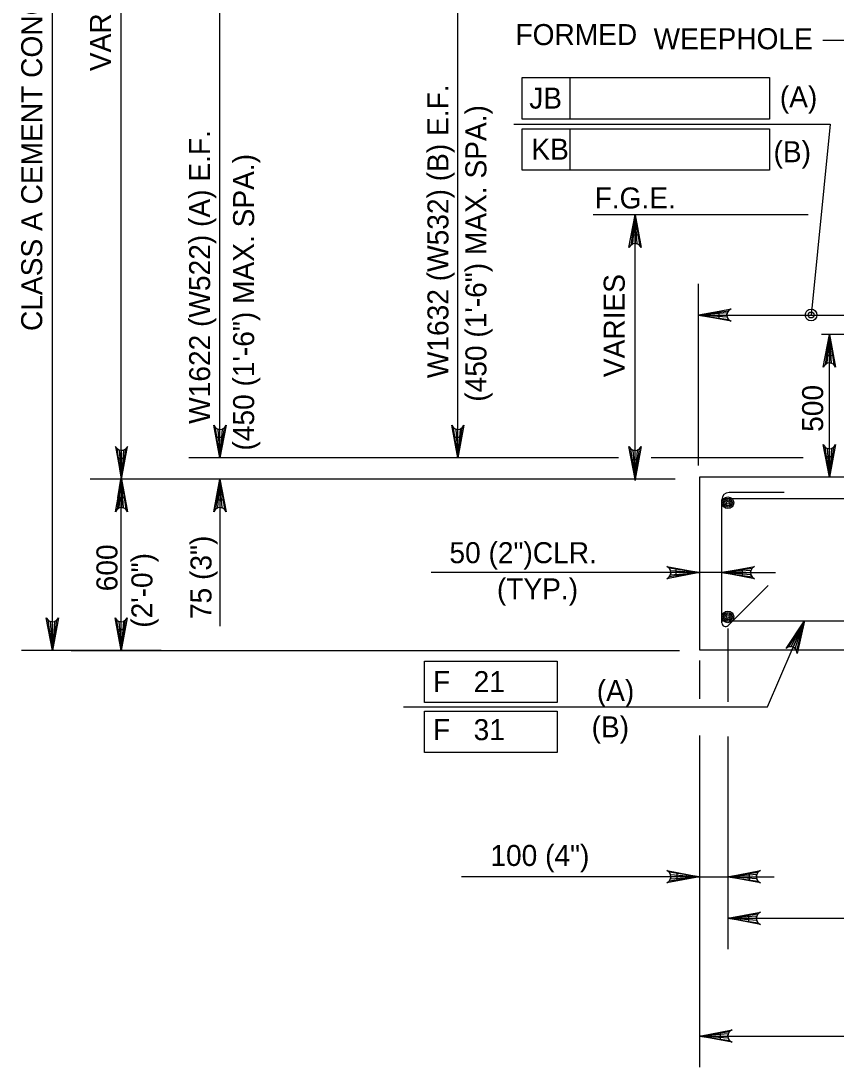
# Model space of a CAD drawing. Extents: x 634540 to 640306, y 296059 to 300275.
# Drawn here: x 638994.5 to 639110.9, y 296355 to 296504.3 of the extents above; entities that cross this region are included whole.
import ezdxf

# ---------------------------------------------------------------- set-up
doc = ezdxf.new("R2010")
doc.units = 0
for name, color, linetype in [('3', 7, 'Continuous'), ('4', 7, 'Continuous'), ('5', 7, 'Continuous'), ('6', 7, 'Continuous'), ('9', 7, 'Continuous')]:
    doc.layers.add(name, color=color, linetype=linetype)

msp = doc.modelspace()

# ---------------------------------------------------------------- linework, layer by layer
at = {"layer": '3'}
for p, q in [((639119.47, 296501.53), (639109.05, 296501.53)), ((639101.15, 296406.43), (639106.43, 296418.7))]:
    msp.add_line(p, q, dxfattribs=at)
msp.add_lwpolyline([(639106.43, 296418.7), (639105.39, 296414.07), (639105.31, 296414.5), (639105.09, 296414.79), (639104.83, 296414.97), (639104.52, 296415.04), (639104.16, 296414.99), (639103.79, 296414.76), (639106.43, 296418.7), (639104.16, 296414.99), (639104.52, 296415.04), (639106.43, 296418.7), (639104.83, 296414.97), (639105.09, 296414.79), (639106.43, 296418.7), (639105.31, 296414.5)], dxfattribs=at)
at = {"layer": '4'}
for p, q in [((638999.03, 296414.5), (638999.03, 296576.23)), ((639056.93, 296441.97), (639056.93, 296524.2)), ((639022.96, 296441.97), (639022.96, 296510.5)), ((639008.86, 296441.89), (639008.86, 296507.58)), ((639066.1, 296496.22), (639101.41, 296496.22)), ((639066.1, 296490.31), (639066.1, 296496.22)), ((639072.95, 296490.31), (639072.95, 296496.22)), ((639101.41, 296496.22), (639101.41, 296490.31)), ((639101.41, 296490.31), (639066.1, 296490.31)), ((639064.91, 296489.59), (639110.08, 296489.59)), ((639066.1, 296488.93), (639101.41, 296488.93)), ((639066.1, 296483.03), (639066.1, 296488.93)), ((639072.95, 296483.03), (639072.95, 296488.93)), ((639101.41, 296488.93), (639101.41, 296483.03)), ((639110.08, 296489.59), (639107.37, 296462.35)), ((639101.41, 296483.03), (639066.1, 296483.03)), ((639106.96, 296476.64), (639076.26, 296476.64)), ((639082.24, 296438.93), (639082.24, 296476.64)), ((639091.28, 296440.87), (639091.28, 296466.78)), ((639091.28, 296462.35), (639122.18, 296462.35)), ((639122.69, 296459.58), (639108.88, 296459.58)), ((639109.98, 296439.21), (639109.98, 296459.58)), ((639079.87, 296441.97), (639018.53, 296441.97)), ((639077.73, 296441.97), (639047.52, 296441.97)), ((639106.22, 296441.97), (639084.52, 296441.97)), ((639104.03, 296441.97), (639085.95, 296441.97)), ((639087.96, 296438.93), (639004.43, 296438.93)), ((639054.29, 296438.93), (639018.53, 296438.93)), ((639022.96, 296438.93), (639022.96, 296417.97)), ((639008.86, 296414.5), (639008.86, 296436.25)), ((639022.96, 296435.98), (639022.96, 296433.03)), ((639094.64, 296425.61), (639053.1, 296425.61)), ((639094.64, 296425.61), (639102.28, 296425.61)), ((639095.49, 296417.61), (639095.49, 296407.18)), ((639095.49, 296417.48), (639095.49, 296410.34)), ((639014.55, 296414.5), (638994.6, 296414.5)), ((639001.71, 296414.5), (639088.58, 296414.5)), ((639052.15, 296407.06), (639052.15, 296412.96)), ((639052.15, 296412.96), (639071.1, 296412.96)), ((639071.1, 296412.96), (639071.1, 296407.06)), ((639091.42, 296413.06), (639091.42, 296407.59)), ((639049.18, 296406.43), (639101.15, 296406.43)), ((639071.1, 296407.06), (639052.15, 296407.06)), ((639052.15, 296399.94), (639052.15, 296405.85)), ((639052.15, 296405.85), (639071.1, 296405.85)), ((639071.1, 296405.85), (639071.1, 296399.94)), ((639091.42, 296402.34), (639091.42, 296355.05)), ((639095.49, 296402.19), (639095.49, 296371.85)), ((639071.1, 296399.94), (639052.15, 296399.94)), ((639091.42, 296382.21), (639057.44, 296382.21)), ((639091.42, 296382.21), (639102.08, 296382.21)), ((639095.49, 296376.28), (639201.63, 296376.28)), ((639091.42, 296359.48), (639205.7, 296359.48))]:
    msp.add_line(p, q, dxfattribs=at)
for points in [[(639082.24, 296476.64), (639083.11, 296471.98), (639082.86, 296472.33), (639082.55, 296472.52), (639082.24, 296472.57), (639081.92, 296472.52), (639081.61, 296472.33), (639081.36, 296471.98), (639082.24, 296476.64), (639081.61, 296472.33), (639081.92, 296472.52), (639082.24, 296476.64), (639082.24, 296472.57), (639082.55, 296472.52), (639082.24, 296476.64), (639082.86, 296472.33)], [(639091.28, 296462.35), (639095.94, 296463.22), (639095.59, 296462.97), (639095.4, 296462.66), (639095.35, 296462.35), (639095.4, 296462.04), (639095.59, 296461.72), (639095.94, 296461.48), (639091.28, 296462.35), (639095.59, 296461.72), (639095.4, 296462.04), (639091.28, 296462.35), (639095.35, 296462.35), (639095.4, 296462.66), (639091.28, 296462.35), (639095.59, 296462.97)], [(639109.98, 296459.58), (639110.85, 296454.92), (639110.61, 296455.28), (639110.29, 296455.47), (639109.98, 296455.52), (639109.67, 296455.47), (639109.36, 296455.28), (639109.11, 296454.92), (639109.98, 296459.58), (639109.36, 296455.28), (639109.67, 296455.47), (639109.98, 296459.58), (639109.98, 296455.52), (639110.29, 296455.47), (639109.98, 296459.58), (639110.61, 296455.28)], [(639022.96, 296441.97), (639022.09, 296446.63), (639022.34, 296446.27), (639022.65, 296446.08), (639022.96, 296446.03), (639023.27, 296446.08), (639023.59, 296446.27), (639023.83, 296446.63), (639022.96, 296441.97), (639023.59, 296446.27), (639023.27, 296446.08), (639022.96, 296441.97), (639022.96, 296446.03), (639022.65, 296446.08), (639022.96, 296441.97), (639022.34, 296446.27)], [(639056.93, 296441.97), (639056.06, 296446.63), (639056.31, 296446.27), (639056.62, 296446.08), (639056.93, 296446.03), (639057.24, 296446.08), (639057.56, 296446.27), (639057.8, 296446.63), (639056.93, 296441.97), (639057.56, 296446.27), (639057.24, 296446.08), (639056.93, 296441.97), (639056.93, 296446.03), (639056.62, 296446.08), (639056.93, 296441.97), (639056.31, 296446.27)], [(639008.9, 296438.93), (639009.78, 296443.59), (639009.53, 296443.24), (639009.21, 296443.05), (639008.9, 296443), (639008.59, 296443.05), (639008.28, 296443.24), (639008.03, 296443.59), (639008.9, 296438.93), (639008.28, 296443.24), (639008.59, 296443.05), (639008.9, 296438.93), (639008.9, 296443), (639009.21, 296443.05), (639008.9, 296438.93), (639009.53, 296443.24)], [(639082.24, 296438.93), (639081.36, 296443.59), (639081.61, 296443.24), (639081.92, 296443.05), (639082.24, 296443), (639082.55, 296443.05), (639082.86, 296443.24), (639083.11, 296443.59), (639082.24, 296438.93), (639082.86, 296443.24), (639082.55, 296443.05), (639082.24, 296438.93), (639082.24, 296443), (639081.92, 296443.05), (639082.24, 296438.93), (639081.61, 296443.24)], [(639109.98, 296439.21), (639109.11, 296443.87), (639109.36, 296443.51), (639109.67, 296443.32), (639109.98, 296443.27), (639110.29, 296443.32), (639110.61, 296443.51), (639110.85, 296443.87), (639109.98, 296439.21), (639110.61, 296443.51), (639110.29, 296443.32), (639109.98, 296439.21), (639109.98, 296443.27), (639109.67, 296443.32), (639109.98, 296439.21), (639109.36, 296443.51)], [(639008.9, 296438.93), (639009.78, 296434.27), (639009.53, 296434.63), (639009.21, 296434.82), (639008.9, 296434.87), (639008.59, 296434.82), (639008.28, 296434.63), (639008.03, 296434.27), (639008.9, 296438.93), (639008.28, 296434.63), (639008.59, 296434.82), (639008.9, 296438.93), (639008.9, 296434.87), (639009.21, 296434.82), (639008.9, 296438.93), (639009.53, 296434.63)], [(639022.96, 296438.93), (639023.83, 296434.27), (639023.59, 296434.63), (639023.27, 296434.82), (639022.96, 296434.87), (639022.65, 296434.82), (639022.34, 296434.63), (639022.09, 296434.27), (639022.96, 296438.93), (639022.34, 296434.63), (639022.65, 296434.82), (639022.96, 296438.93), (639022.96, 296434.87), (639023.27, 296434.82), (639022.96, 296438.93), (639023.59, 296434.63)], [(639091.42, 296425.61), (639086.76, 296424.73), (639087.12, 296424.98), (639087.3, 296425.3), (639087.36, 296425.61), (639087.3, 296425.92), (639087.12, 296426.23), (639086.76, 296426.48), (639091.42, 296425.61), (639087.12, 296426.23), (639087.3, 296425.92), (639091.42, 296425.61), (639087.36, 296425.61), (639087.3, 296425.3), (639091.42, 296425.61), (639087.12, 296424.98)], [(639094.64, 296425.61), (639099.3, 296426.48), (639098.94, 296426.23), (639098.75, 296425.92), (639098.7, 296425.61), (639098.75, 296425.3), (639098.94, 296424.98), (639099.3, 296424.73), (639094.64, 296425.61), (639098.94, 296424.98), (639098.75, 296425.3), (639094.64, 296425.61), (639098.7, 296425.61), (639098.75, 296425.92), (639094.64, 296425.61), (639098.94, 296426.23)], [(638999.03, 296414.5), (638998.16, 296419.16), (638998.41, 296418.8), (638998.72, 296418.62), (638999.03, 296418.56), (638999.35, 296418.62), (638999.66, 296418.8), (638999.91, 296419.16), (638999.03, 296414.5), (638999.66, 296418.8), (638999.35, 296418.62), (638999.03, 296414.5), (638999.03, 296418.56), (638998.72, 296418.62), (638999.03, 296414.5), (638998.41, 296418.8)], [(639008.86, 296414.5), (639007.98, 296419.16), (639008.23, 296418.8), (639008.54, 296418.62), (639008.86, 296418.56), (639009.17, 296418.62), (639009.48, 296418.8), (639009.73, 296419.16), (639008.86, 296414.5), (639009.48, 296418.8), (639009.17, 296418.62), (639008.86, 296414.5), (639008.86, 296418.56), (639008.54, 296418.62), (639008.86, 296414.5), (639008.23, 296418.8)], [(639091.42, 296382.21), (639086.76, 296381.34), (639087.12, 296381.59), (639087.3, 296381.9), (639087.36, 296382.21), (639087.3, 296382.52), (639087.12, 296382.84), (639086.76, 296383.09), (639091.42, 296382.21), (639087.12, 296382.84), (639087.3, 296382.52), (639091.42, 296382.21), (639087.36, 296382.21), (639087.3, 296381.9), (639091.42, 296382.21), (639087.12, 296381.59)], [(639095.49, 296382.21), (639100.15, 296383.09), (639099.79, 296382.84), (639099.6, 296382.52), (639099.55, 296382.21), (639099.6, 296381.9), (639099.79, 296381.59), (639100.15, 296381.34), (639095.49, 296382.21), (639099.79, 296381.59), (639099.6, 296381.9), (639095.49, 296382.21), (639099.55, 296382.21), (639099.6, 296382.52), (639095.49, 296382.21), (639099.79, 296382.84)], [(639095.49, 296376.28), (639100.15, 296377.15), (639099.79, 296376.9), (639099.6, 296376.59), (639099.55, 296376.28), (639099.6, 296375.97), (639099.79, 296375.65), (639100.15, 296375.41), (639095.49, 296376.28), (639099.79, 296375.65), (639099.6, 296375.97), (639095.49, 296376.28), (639099.55, 296376.28), (639099.6, 296376.59), (639095.49, 296376.28), (639099.79, 296376.9)], [(639091.42, 296359.48), (639096.08, 296360.35), (639095.72, 296360.1), (639095.54, 296359.79), (639095.48, 296359.48), (639095.54, 296359.16), (639095.72, 296358.85), (639096.08, 296358.6), (639091.42, 296359.48), (639095.72, 296358.85), (639095.54, 296359.16), (639091.42, 296359.48), (639095.48, 296359.48), (639095.54, 296359.79), (639091.42, 296359.48), (639095.72, 296360.1)]]:
    msp.add_lwpolyline(points, dxfattribs=at)
for points in [[(639082.73, 296473.73), (639081.74, 296473.73), (639082.24, 296476.68)], [(639094.24, 296461.86), (639094.24, 296462.84), (639091.28, 296462.35)], [(639109.49, 296456.63), (639110.47, 296456.63), (639109.98, 296459.58)], [(639022.47, 296444.92), (639023.46, 296444.92), (639022.96, 296441.97)], [(639056.44, 296444.92), (639057.42, 296444.92), (639056.93, 296441.97)], [(639109.49, 296442.16), (639110.47, 296442.16), (639109.98, 296439.21)], [(639009.35, 296441.89), (639008.37, 296441.89), (639008.86, 296438.93)], [(639082.73, 296441.69), (639081.74, 296441.69), (639082.24, 296438.74)], [(639009.35, 296436.25), (639008.37, 296436.25), (639008.86, 296439.2)], [(639022.47, 296435.98), (639023.46, 296435.98), (639022.96, 296438.93)], [(639088.06, 296426.1), (639088.06, 296425.12), (639091.01, 296425.61)], [(639097.59, 296425.12), (639097.59, 296426.1), (639094.64, 296425.61)], [(639009.35, 296417.45), (639008.37, 296417.45), (639008.86, 296414.5)], [(639088.19, 296382.71), (639088.19, 296381.72), (639091.15, 296382.21)], [(639098.58, 296381.72), (639098.58, 296382.71), (639095.62, 296382.21)], [(639098.44, 296376.77), (639098.44, 296375.79), (639095.49, 296376.28)], [(639094.37, 296359.97), (639094.37, 296358.98), (639091.42, 296359.48)]]:
    msp.add_lwpolyline(points, close=True, dxfattribs=at)
at = {"layer": '5'}
for radius in [0.833, 0.417]:
    msp.add_circle((639107.37, 296462.35), radius, dxfattribs=at)
at = {"layer": '6'}
for p, q in [((639202.48, 296436.13), (639094.64, 296436.13)), ((639103.52, 296437.02), (639095.66, 296437.02)), ((639094.64, 296418.41), (639094.64, 296436)), ((639101.22, 296423.75), (639095.51, 296418.05)), ((639094.64, 296418.7), (639202.49, 296418.7))]:
    msp.add_line(p, q, dxfattribs=at)
for centre, radius in [((639095.49, 296435.56), 0.833), ((639095.49, 296435.56), 0.625), ((639095.49, 296435.56), 0.417), ((639095.49, 296435.56), 0.208), ((639095.49, 296419.28), 0.833), ((639095.49, 296419.28), 0.625), ((639095.49, 296419.28), 0.417), ((639095.49, 296419.28), 0.208)]:
    msp.add_circle(centre, radius, dxfattribs=at)
for centre, radius, start, end in [((639095.66, 296436), 1.03, 90, 180), ((639095.15, 296418.41), 0.512, 180, 315)]:
    msp.add_arc(centre, radius, start, end, dxfattribs=at)
at = {"layer": '9'}
for p, q in [((639122.18, 296439.21), (639091.42, 296439.21)), ((639091.42, 296439.21), (639091.42, 296414.6)), ((639091.42, 296414.6), (639205.7, 296414.6))]:
    msp.add_line(p, q, dxfattribs=at)

# ---------------------------------------------------------------- texts
at = {"layer": '3'}
for s, height, p in [('FORMED', 3, (639065.16, 296500.86)), ('50 (2")CLR.', 3.0001, (639055.73, 296426.94)), ('100 (4")', 3, (639061.58, 296383.74))]:
    msp.add_text(s, height=height, dxfattribs=at).set_placement(p)
for s, p in [('500', (639109.09, 296445.68)), ('75 (3")', (639021.75, 296418.97)), ('600', (639008.32, 296422.93)), ('(2\'-0")', (639013.32, 296417.73))]:
    msp.add_text(s, height=3, rotation=90, dxfattribs=at).set_placement(p)
at = {"layer": '4'}
for s, height, p in [('CLASS A CEMENT CONCRETE', 3.0001, (638997.58, 296460.07)), ('VARIES', 3, (639007.38, 296497.14)), ('W1632 (W532) (B) E.F.', 3.0001, (639055.59, 296453.34)), ('(450 (1\'-6") MAX. SPA.)', 3.0001, (639061.01, 296449.98)), ('W1622 (W522) (A) E.F.', 3.0001, (639021.56, 296446.82)), ('(450 (1\'-6") MAX. SPA.)', 3.0001, (639027.84, 296443.01)), ('VARIES', 3, (639080.76, 296453.48))]:
    msp.add_text(s, height=height, rotation=90, dxfattribs=at).set_placement(p)
for s, p in [('WEEPHOLE', (639084.88, 296500.27)), ('JB', (639067.12, 296491.8)), ('(A)', (639102.91, 296491.97)), ('KB', (639067.43, 296484.51)), ('(B)', (639102.01, 296484.15)), ('F.G.E.', (639076.46, 296477.55)), ('(TYP.)', (639062.51, 296421.77)), ('F   21', (639053.39, 296408.54)), ('(A)', (639076.77, 296407.28)), ('(B)', (639076.03, 296402.09)), ('F   31', (639053.39, 296401.69))]:
    msp.add_text(s, height=3, dxfattribs=at).set_placement(p)

doc.saveas('drawing.dxf')
